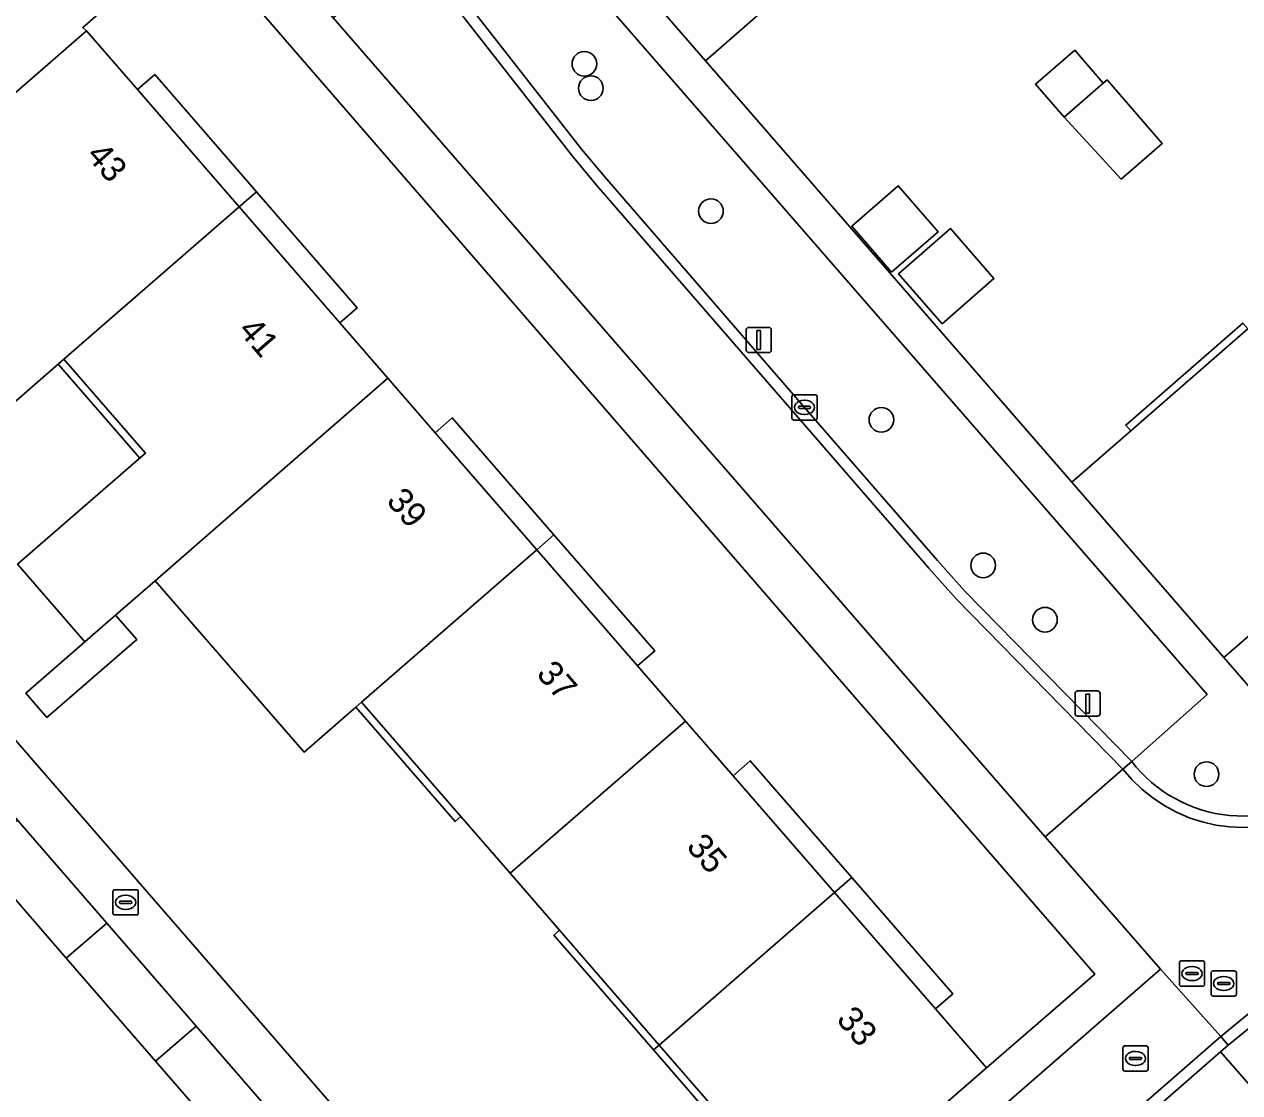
# Model space of a CAD drawing. Extents: x 155887 to 156869, y 383880 to 384678.
# Drawn here: x 156357.73 to 156405.9, y 384294.18 to 384336.5 of the extents above; entities that cross this region are included whole.
import ezdxf

# ---------------------------------------------------------------- set-up
doc = ezdxf.new("R2010")
doc.units = 0
for name, color, linetype in [('IMGEO_Boom', 7, 'Continuous'), ('IMGEO_Erf', 7, 'Continuous'), ('IMGEO_Kolk', 7, 'Continuous'), ('IMGEO_Lichtmast', 7, 'Continuous'), ('IMGEO_Muur', 7, 'Continuous'), ('IMGEO_Pand', 7, 'Continuous'), ('IMGEO_Pand_nummerreeks', 7, 'Continuous'), ('IMGEO_Pand_overbouw', 7, 'Continuous'), ('IMGEO_Parkeervlak_open', 7, 'Continuous'), ('IMGEO_Rijbaan_lokaal_gesloten', 7, 'Continuous'), ('IMGEO_Rijbaan_lokaal_open', 7, 'Continuous'), ('IMGEO_Rioolput', 7, 'Continuous'), ('IMGEO_Voetpad_open', 7, 'Continuous')]:
    doc.layers.add(name, color=color, linetype=linetype)

msp = doc.modelspace()

# ---------------------------------------------------------------- linework, layer by layer
at = {"layer": 'IMGEO_Boom'}
for centre in [(156379.927, 384334.933), (156380.184, 384333.969), (156384.941, 384329.099), (156391.698, 384320.834), (156395.73, 384315.067), (156398.178, 384312.915), (156404.582, 384306.796)]:
    msp.add_circle(centre, 0.489, dxfattribs=at)
at = {"layer": 'IMGEO_Erf'}
for points in [[(156408.356, 384349.417), (156405.5, 384352.705), (156405.303, 384352.932), (156400.719, 384348.949), (156398.513, 384347.033), (156396.274, 384345.087), (156391.722, 384341.133), (156387.108, 384337.125), (156384.724, 384335.054), (156399.239, 384318.363), (156401.578, 384320.396), (156406.224, 384324.434)], [(156386.832, 384291.534), (156382.893, 384296.069), (156378.943, 384300.617), (156376.983, 384302.874), (156375.034, 384305.118), (156371.097, 384309.652), (156370.87, 384309.455), (156368.821, 384307.673), (156362.919, 384314.462), (156361.35, 384313.098), (156362.185, 384312.138), (156358.623, 384309.041), (156357.789, 384310.001), (156360.135, 384312.041), (156357.463, 384315.117), (156362.53, 384319.517), (156359.301, 384323.235), (156356.568, 384320.862), (156353.769, 384324.084), (156356.502, 384326.458), (156355.264, 384327.883), (156353.248, 384330.205), (156344.67, 384322.764), (156372.42, 384290.834)], [(156366.244, 384291.617), (156362.935, 384295.428), (156359.393, 384299.509), (156355.86, 384303.579), (156352.318, 384307.659), (156348.788, 384311.726), (156345.247, 384315.805), (156341.499, 384320.123), (156332.498, 384312.327), (156336.259, 384308.003), (156339.804, 384303.928), (156343.342, 384299.859), (156346.887, 384295.784), (156344.163, 384293.417)]]:
    msp.add_lwpolyline(points, dxfattribs=at)
for points in [[(156450.097, 384342.754), (156446.34, 384347.112), (156443.993, 384345.072), (156439.415, 384341.093), (156434.766, 384337.052), (156432.625, 384335.192), (156430.407, 384333.264), (156425.834, 384329.289), (156421.172, 384325.237), (156419.046, 384323.389), (156416.82, 384321.455), (156412.256, 384317.488), (156407.602, 384313.442), (156405.274, 384311.419), (156409.037, 384307.075)], [(156364.376, 384340.144), (156360.044, 384336.371), (156360.194, 384336.237), (156362.213, 384333.912), (156366.243, 384329.271), (156370.236, 384324.674), (156372.141, 384322.48), (156374.015, 384320.322), (156378.039, 384315.688), (156382.032, 384311.091), (156383.933, 384308.902), (156385.822, 384306.727), (156389.835, 384302.105), (156393.835, 384297.5), (156395.866, 384295.161), (156400.159, 384298.882)], [(156400.492, 384334.169), (156400.64, 384334.298), (156402.826, 384331.783), (156401.198, 384330.369), (156398.943, 384332.823), (156397.81, 384334.127), (156399.358, 384335.473)], [(156392.104, 384326.68), (156390.524, 384328.498), (156392.363, 384330.097), (156393.944, 384328.279)], [(156394.1, 384324.64), (156392.379, 384326.62), (156394.438, 384328.409), (156396.159, 384326.429)]]:
    msp.add_lwpolyline(points, close=True, dxfattribs=at)
at = {"layer": 'IMGEO_Kolk'}
for p, q in [((156388.149, 384320.9), (156388.149, 384321.752)), ((156388.224, 384321.826), (156389.076, 384321.826)), ((156388.637, 384321.606), (156388.662, 384321.606)), ((156389.15, 384321.752), (156389.15, 384320.9)), ((156388.408, 384321.32), (156388.408, 384321.332)), ((156388.846, 384321.283), (156388.448, 384321.283)), ((156388.451, 384321.369), (156388.849, 384321.369)), ((156388.66, 384321.046), (156388.635, 384321.046)), ((156388.892, 384321.332), (156388.892, 384321.32)), ((156389.076, 384320.826), (156388.224, 384320.826)), ((156361.32, 384302.221), (156362.172, 384302.221)), ((156361.245, 384301.295), (156361.245, 384302.147)), ((156361.504, 384301.715), (156361.504, 384301.727)), ((156361.547, 384301.764), (156361.945, 384301.764)), ((156361.733, 384302.001), (156361.758, 384302.001)), ((156361.988, 384301.727), (156361.988, 384301.715)), ((156362.246, 384302.147), (156362.246, 384301.295)), ((156362.172, 384301.221), (156361.32, 384301.221)), ((156361.942, 384301.678), (156361.544, 384301.678)), ((156361.756, 384301.441), (156361.731, 384301.441))]:
    msp.add_line(p, q, dxfattribs=at)
for points in [[(156388.149, 384320.9), (156388.149, 384321.752)], [(156388.224, 384321.826), (156389.076, 384321.826)], [(156389.15, 384321.752), (156389.15, 384320.9)], [(156389.076, 384320.826), (156388.224, 384320.826)], [(156361.32, 384302.221), (156362.172, 384302.221)], [(156361.245, 384301.295), (156361.245, 384302.147)], [(156362.246, 384302.147), (156362.246, 384301.295)], [(156362.172, 384301.221), (156361.32, 384301.221)]]:
    msp.add_lwpolyline(points, dxfattribs=at)
for centre, radius, start, end in [((156388.226, 384321.75), 0.0765, 91.552, 178.448), ((156388.226, 384321.75), 0.0765, 91.552, 178.448), ((156389.074, 384321.75), 0.0765, 1.552, 88.448), ((156389.074, 384321.75), 0.0765, 1.552, 88.448), ((156388.448, 384321.329), 0.0403, 85.8775, 175.7526), ((156388.445, 384321.319), 0.0366, 178.938, 274.7102), ((156388.849, 384321.326), 0.043, 264.8664, 352.4533), ((156388.853, 384321.331), 0.0386, 1.7309, 96.639), ((156388.226, 384320.902), 0.0765, 181.552, 268.448), ((156388.226, 384320.902), 0.0765, 181.552, 268.448), ((156389.074, 384320.902), 0.0765, 271.552, 358.448), ((156389.074, 384320.902), 0.0765, 271.552, 358.448), ((156361.322, 384302.145), 0.0765, 91.552, 178.448), ((156361.322, 384302.145), 0.0765, 91.552, 178.448), ((156362.17, 384302.145), 0.0765, 1.552, 88.448), ((156362.17, 384302.145), 0.0765, 1.552, 88.448), ((156361.544, 384301.724), 0.0403, 85.8775, 175.7526), ((156361.541, 384301.714), 0.0366, 178.938, 274.7102), ((156361.945, 384301.721), 0.043, 264.8664, 352.4533), ((156361.949, 384301.726), 0.0386, 1.7309, 96.639), ((156361.322, 384301.297), 0.0765, 181.552, 268.448), ((156361.322, 384301.297), 0.0765, 181.552, 268.448), ((156362.17, 384301.297), 0.0765, 271.552, 358.448), ((156362.17, 384301.297), 0.0765, 271.552, 358.448)]:
    msp.add_arc(centre, radius, start, end, dxfattribs=at)
for centre, major_axis, ratio, start_param, end_param in [((156388.636, 384321.326), (-0.387, 0.002), 0.722429, 4.712389, 7.853982), ((156388.661, 384321.326), (-0.39, 0.002), 0.717154, 1.570796, 4.712389), ((156361.732, 384301.721), (-0.387, 0.002), 0.722429, 4.712389, 7.853982), ((156361.757, 384301.721), (-0.39, 0.002), 0.717154, 1.570796, 4.712389)]:
    msp.add_ellipse(centre, major_axis=major_axis, ratio=ratio, start_param=start_param, end_param=end_param, dxfattribs=at)
at = {"layer": 'IMGEO_Lichtmast'}
for p, q in [((156386.342, 384323.594), (156386.342, 384324.394)), ((156386.342, 384324.394), (156386.342, 384323.594)), ((156386.442, 384324.494), (156387.232, 384324.494)), ((156387.232, 384324.494), (156386.442, 384324.494)), ((156387.332, 384324.394), (156387.332, 384323.594)), ((156387.332, 384323.594), (156387.332, 384324.394)), ((156387.232, 384323.494), (156386.442, 384323.494)), ((156386.442, 384323.494), (156387.232, 384323.494)), ((156399.375, 384309.194), (156399.375, 384309.994)), ((156399.375, 384309.994), (156399.375, 384309.194)), ((156399.475, 384310.094), (156400.265, 384310.094)), ((156400.265, 384310.094), (156399.475, 384310.094)), ((156400.365, 384309.994), (156400.365, 384309.194)), ((156400.365, 384309.194), (156400.365, 384309.994)), ((156400.265, 384309.094), (156399.475, 384309.094)), ((156399.475, 384309.094), (156400.265, 384309.094))]:
    msp.add_line(p, q, dxfattribs=at)
for points in [[(156386.762, 384324.369), (156386.912, 384324.369), (156386.912, 384323.619), (156386.762, 384323.619), (156386.762, 384324.369)], [(156399.795, 384309.969), (156399.945, 384309.969), (156399.945, 384309.219), (156399.795, 384309.219), (156399.795, 384309.969)]]:
    msp.add_lwpolyline(points, dxfattribs=at)
for centre, start, end in [((156386.442, 384324.394), 90, 180), ((156386.442, 384324.394), 90, 180), ((156387.232, 384324.394), 0, 90), ((156387.232, 384324.394), 360, 90), ((156386.442, 384323.594), 180, 270), ((156386.442, 384323.594), 180, 270), ((156387.232, 384323.594), 270, 0), ((156387.232, 384323.594), 270, 0), ((156399.475, 384309.994), 90, 180), ((156399.475, 384309.994), 90, 180), ((156400.265, 384309.994), 0, 90), ((156400.265, 384309.994), 360, 90), ((156399.475, 384309.194), 180, 270), ((156399.475, 384309.194), 180, 270), ((156400.265, 384309.194), 270, 0), ((156400.265, 384309.194), 270, 0)]:
    msp.add_arc(centre, 0.1, start, end, dxfattribs=at)
at = {"layer": 'IMGEO_Muur'}
msp.add_lwpolyline([(156384.724, 384335.054), (156399.239, 384318.363)], dxfattribs=at)
at = {"layer": 'IMGEO_Pand'}
for points in [[(156385.694, 384348.075), (156381.032, 384344.026), (156378.699, 384341.999), (156384.724, 384335.054), (156387.108, 384337.125), (156391.722, 384341.133)], [(156362.213, 384333.912), (156360.194, 384336.237), (156353.248, 384330.205), (156355.264, 384327.883), (156356.502, 384326.458), (156353.769, 384324.084), (156356.568, 384320.862), (156359.301, 384323.235), (156366.243, 384329.271)], [(156400.492, 384334.169), (156399.358, 384335.473), (156397.81, 384334.127), (156398.943, 384332.823)], [(156400.492, 384334.169), (156398.943, 384332.823), (156401.198, 384330.369), (156402.826, 384331.783), (156400.64, 384334.298)], [(156392.104, 384326.68), (156393.944, 384328.279), (156392.363, 384330.097), (156390.524, 384328.498)], [(156372.141, 384322.48), (156370.236, 384324.674), (156366.243, 384329.271), (156359.301, 384323.235), (156362.53, 384319.517), (156357.463, 384315.117), (156360.135, 384312.041), (156361.35, 384313.098), (156362.919, 384314.462), (156365.199, 384316.444)], [(156394.1, 384324.64), (156396.159, 384326.429), (156394.438, 384328.409), (156392.379, 384326.62)], [(156412.256, 384317.488), (156406.224, 384324.434), (156401.578, 384320.396), (156399.239, 384318.363), (156405.274, 384311.419), (156407.602, 384313.442)], [(156378.039, 384315.688), (156374.015, 384320.322), (156372.141, 384322.48), (156365.199, 384316.444), (156362.919, 384314.462), (156368.821, 384307.673), (156370.87, 384309.455), (156371.097, 384309.652)], [(156378.039, 384315.688), (156371.097, 384309.652), (156375.034, 384305.118), (156376.983, 384302.874), (156383.933, 384308.902), (156382.032, 384311.091)], [(156361.35, 384313.098), (156360.135, 384312.041), (156357.789, 384310.001), (156358.623, 384309.041), (156362.185, 384312.138)], [(156382.893, 384296.069), (156389.835, 384302.105), (156385.822, 384306.727), (156383.933, 384308.902), (156376.983, 384302.874), (156378.943, 384300.617)], [(156357.463, 384304.972), (156355.86, 384303.579), (156359.393, 384299.509), (156360.996, 384300.902)], [(156382.893, 384296.069), (156386.832, 384291.534), (156388.92, 384289.129), (156395.866, 384295.161), (156393.835, 384297.5), (156389.835, 384302.105)], [(156362.935, 384295.428), (156364.538, 384296.821), (156360.996, 384300.902), (156359.393, 384299.509)], [(156362.935, 384295.428), (156366.244, 384291.617), (156367.828, 384293.032), (156364.538, 384296.821)]]:
    msp.add_lwpolyline(points, close=True, dxfattribs=at)
at = {"layer": 'IMGEO_Pand_overbouw'}
for points in [[(156362.213, 384333.912), (156366.243, 384329.271), (156366.927, 384329.865), (156362.901, 384334.509)], [(156370.236, 384324.674), (156370.916, 384325.264), (156366.927, 384329.865), (156366.243, 384329.271)], [(156401.578, 384320.396), (156406.224, 384324.434), (156406.027, 384324.66), (156401.381, 384320.622)], [(156359.301, 384323.235), (156359.074, 384323.038), (156362.303, 384319.32), (156362.53, 384319.517)], [(156378.039, 384315.688), (156378.718, 384316.278), (156374.691, 384320.909), (156374.015, 384320.322)], [(156378.039, 384315.688), (156382.032, 384311.091), (156382.718, 384311.677), (156378.718, 384316.278)], [(156375.034, 384305.118), (156371.097, 384309.652), (156370.87, 384309.455), (156374.807, 384304.921)], [(156385.822, 384306.727), (156389.835, 384302.105), (156390.52, 384302.701), (156386.498, 384307.328)], [(156393.835, 384297.5), (156394.528, 384298.091), (156390.52, 384302.701), (156389.835, 384302.105)], [(156382.893, 384296.069), (156378.943, 384300.617), (156378.717, 384300.42), (156382.667, 384295.872)], [(156386.832, 384291.534), (156382.893, 384296.069), (156382.667, 384295.872), (156386.606, 384291.337)]]:
    msp.add_lwpolyline(points, close=True, dxfattribs=at)
at = {"layer": 'IMGEO_Parkeervlak_open'}
for points in [[(156376.397, 384342.361), (156373.403, 384339.749), (156379.811, 384331.557), (156380.717, 384330.474), (156388.651, 384321.327), (156393.927, 384315.256), (156394.991, 384314.066), (156401.616, 384307.298), (156404.605, 384309.948)], [(156441.648, 384321.401), (156438.632, 384324.873), (156437.211, 384323.647), (156406.642, 384297.047), (156405.446, 384296.062), (156405.14, 384295.795), (156408.176, 384292.336)]]:
    msp.add_lwpolyline(points, close=True, dxfattribs=at)
at = {"layer": 'IMGEO_Rijbaan_lokaal_gesloten'}
msp.add_lwpolyline([(156401.268, 384306.995), (156394.664, 384313.742), (156393.58, 384314.954), (156388.304, 384321.025), (156380.411, 384330.126), (156379.449, 384331.274), (156373.056, 384339.447), (156369.968, 384336.761), (156398.191, 384304.319)], close=True, dxfattribs=at)
msp.add_lwpolyline([(156410.055, 384306.215), (156409.629, 384305.87), (156409.173, 384305.564), (156408.691, 384305.301), (156408.188, 384305.083), (156407.667, 384304.911), (156407.133, 384304.787), (156406.589, 384304.711), (156406.041, 384304.685), (156405.493, 384304.709), (156404.949, 384304.782), (156404.414, 384304.904), (156403.893, 384305.074), (156403.389, 384305.291), (156402.906, 384305.552), (156402.449, 384305.855), (156402.022, 384306.199), (156401.627, 384306.58), (156401.268, 384306.995), (156398.191, 384304.319), (156402.759, 384299.068), (156405.149, 384296.413), (156406.345, 384297.398), (156436.91, 384323.995)], dxfattribs=at)
at = {"layer": 'IMGEO_Rijbaan_lokaal_open'}
for points in [[(156360.194, 384336.237), (156360.044, 384336.371), (156364.376, 384340.144), (156365.876, 384341.465), (156363.72, 384343.895), (156363.415, 384344.239), (156344.972, 384328.151), (156343.939, 384327.348), (156342.108, 384325.712), (156342.41, 384325.365), (156344.67, 384322.764), (156353.248, 384330.205)], [(156394.991, 384314.066), (156393.927, 384315.256), (156388.651, 384321.327), (156380.717, 384330.474), (156379.811, 384331.557), (156373.403, 384339.749), (156373.056, 384339.447), (156379.449, 384331.274), (156380.411, 384330.126), (156388.304, 384321.025), (156393.58, 384314.954), (156394.664, 384313.742), (156401.268, 384306.995), (156401.616, 384307.298)], [(156405.149, 384296.413), (156402.759, 384299.068), (156383.39, 384282.224), (156385.245, 384280.084), (156385.655, 384280.433), (156386.144, 384279.859), (156399.192, 384291.22)], [(156405.14, 384295.795), (156405.446, 384296.062), (156405.149, 384296.413), (156399.192, 384291.22), (156386.144, 384279.859), (156386.443, 384279.509), (156400.994, 384292.18)], [(156409.564, 384291.419), (156409.233, 384291.131), (156408.176, 384292.336), (156405.14, 384295.795), (156400.994, 384292.18), (156404.001, 384288.734), (156405.041, 384287.543), (156404.697, 384287.244), (156428.436, 384259.936), (156428.797, 384260.259), (156430.054, 384261.381), (156431.589, 384262.733), (156432.92, 384263.843), (156433.259, 384264.139)]]:
    msp.add_lwpolyline(points, close=True, dxfattribs=at)
for points in [[(156401.616, 384307.298), (156401.268, 384306.995), (156401.627, 384306.58), (156402.022, 384306.199), (156402.449, 384305.855), (156402.906, 384305.552), (156403.389, 384305.291), (156403.893, 384305.074), (156404.414, 384304.904), (156404.949, 384304.782), (156405.493, 384304.709), (156406.041, 384304.685), (156406.589, 384304.711), (156407.133, 384304.787), (156407.667, 384304.911), (156408.188, 384305.083), (156408.691, 384305.301), (156409.173, 384305.564), (156409.629, 384305.87), (156410.055, 384306.215), (156409.703, 384306.528)], [(156406.345, 384297.398), (156405.149, 384296.413), (156405.446, 384296.062), (156406.642, 384297.047)]]:
    msp.add_lwpolyline(points, dxfattribs=at)
msp.add_arc((156406.021, 384310.706), 5.569, 217.7324, 311.3897, dxfattribs=at)
at = {"layer": 'IMGEO_Rioolput'}
for p, q in [((156403.507, 384298.473), (156403.507, 384299.325)), ((156403.582, 384299.399), (156404.434, 384299.399)), ((156404.508, 384299.325), (156404.508, 384298.473)), ((156403.766, 384298.893), (156403.766, 384298.905)), ((156404.204, 384298.856), (156403.806, 384298.856)), ((156403.809, 384298.942), (156404.207, 384298.942)), ((156403.995, 384299.179), (156404.02, 384299.179)), ((156404.25, 384298.905), (156404.25, 384298.893)), ((156404.765, 384298.08), (156404.765, 384298.932)), ((156404.84, 384299.006), (156405.692, 384299.006)), ((156405.766, 384298.932), (156405.766, 384298.08)), ((156404.434, 384298.399), (156403.582, 384298.399)), ((156404.018, 384298.619), (156403.993, 384298.619)), ((156405.024, 384298.5), (156405.024, 384298.512)), ((156405.462, 384298.463), (156405.064, 384298.463)), ((156405.067, 384298.549), (156405.465, 384298.549)), ((156405.253, 384298.786), (156405.278, 384298.786)), ((156405.508, 384298.512), (156405.508, 384298.5)), ((156405.692, 384298.006), (156404.84, 384298.006)), ((156405.276, 384298.226), (156405.251, 384298.226)), ((156401.267, 384295.11), (156401.267, 384295.962)), ((156401.342, 384296.036), (156402.194, 384296.036)), ((156402.268, 384295.962), (156402.268, 384295.11)), ((156401.526, 384295.53), (156401.526, 384295.542)), ((156401.964, 384295.493), (156401.566, 384295.493)), ((156401.569, 384295.579), (156401.967, 384295.579)), ((156401.755, 384295.816), (156401.78, 384295.816)), ((156402.01, 384295.542), (156402.01, 384295.53)), ((156402.194, 384295.036), (156401.342, 384295.036)), ((156401.778, 384295.256), (156401.753, 384295.256))]:
    msp.add_line(p, q, dxfattribs=at)
for points in [[(156403.507, 384298.473), (156403.507, 384299.325)], [(156403.582, 384299.399), (156404.434, 384299.399)], [(156404.508, 384299.325), (156404.508, 384298.473)], [(156404.765, 384298.08), (156404.765, 384298.932)], [(156404.84, 384299.006), (156405.692, 384299.006)], [(156405.766, 384298.932), (156405.766, 384298.08)], [(156404.434, 384298.399), (156403.582, 384298.399)], [(156405.692, 384298.006), (156404.84, 384298.006)], [(156401.267, 384295.11), (156401.267, 384295.962)], [(156401.342, 384296.036), (156402.194, 384296.036)], [(156402.268, 384295.962), (156402.268, 384295.11)], [(156402.194, 384295.036), (156401.342, 384295.036)]]:
    msp.add_lwpolyline(points, dxfattribs=at)
for centre, radius, start, end in [((156403.584, 384299.323), 0.0765, 91.552, 178.448), ((156403.584, 384299.323), 0.0765, 91.552, 178.448), ((156404.432, 384299.323), 0.0765, 1.552, 88.448), ((156404.432, 384299.323), 0.0765, 1.552, 88.448), ((156403.806, 384298.902), 0.0403, 85.8775, 175.7526), ((156403.803, 384298.892), 0.0366, 178.938, 274.7102), ((156404.207, 384298.899), 0.043, 264.8664, 352.4533), ((156404.211, 384298.904), 0.0386, 1.7309, 96.639), ((156404.842, 384298.93), 0.0765, 91.552, 178.448), ((156404.842, 384298.93), 0.0765, 91.552, 178.448), ((156405.69, 384298.93), 0.0765, 1.552, 88.448), ((156405.69, 384298.93), 0.0765, 1.552, 88.448), ((156403.584, 384298.475), 0.0765, 181.552, 268.448), ((156403.584, 384298.475), 0.0765, 181.552, 268.448), ((156404.432, 384298.475), 0.0765, 271.552, 358.448), ((156404.432, 384298.475), 0.0765, 271.552, 358.448), ((156405.064, 384298.509), 0.0403, 85.8775, 175.7526), ((156405.061, 384298.499), 0.0366, 178.938, 274.7102), ((156405.465, 384298.506), 0.043, 264.8664, 352.4533), ((156405.469, 384298.511), 0.0386, 1.7309, 96.639), ((156404.842, 384298.082), 0.0765, 181.552, 268.448), ((156404.842, 384298.082), 0.0765, 181.552, 268.448), ((156405.69, 384298.082), 0.0765, 271.552, 358.448), ((156405.69, 384298.082), 0.0765, 271.552, 358.448), ((156401.344, 384295.96), 0.0765, 91.552, 178.448), ((156401.344, 384295.96), 0.0765, 91.552, 178.448), ((156402.192, 384295.96), 0.0765, 1.552, 88.448), ((156402.192, 384295.96), 0.0765, 1.552, 88.448), ((156401.566, 384295.539), 0.0403, 85.8775, 175.7526), ((156401.563, 384295.529), 0.0366, 178.938, 274.7102), ((156401.967, 384295.536), 0.043, 264.8664, 352.4533), ((156401.971, 384295.541), 0.0386, 1.7309, 96.639), ((156401.344, 384295.112), 0.0765, 181.552, 268.448), ((156401.344, 384295.112), 0.0765, 181.552, 268.448), ((156402.192, 384295.112), 0.0765, 271.552, 358.448), ((156402.192, 384295.112), 0.0765, 271.552, 358.448)]:
    msp.add_arc(centre, radius, start, end, dxfattribs=at)
for centre, major_axis, ratio, start_param, end_param in [((156403.994, 384298.899), (-0.387, 0.002), 0.722429, 4.712389, 7.853982), ((156404.019, 384298.899), (-0.39, 0.002), 0.717154, 1.570796, 4.712389), ((156405.252, 384298.506), (-0.387, 0.002), 0.722429, 4.712389, 7.853982), ((156405.277, 384298.506), (-0.39, 0.002), 0.717154, 1.570796, 4.712389), ((156401.754, 384295.536), (-0.387, 0.002), 0.722429, 4.712389, 7.853982), ((156401.779, 384295.536), (-0.39, 0.002), 0.717154, 1.570796, 4.712389)]:
    msp.add_ellipse(centre, major_axis=major_axis, ratio=ratio, start_param=start_param, end_param=end_param, dxfattribs=at)
at = {"layer": 'IMGEO_Voetpad_open'}
for points in [[(156405.274, 384311.419), (156399.239, 384318.363), (156384.724, 384335.054), (156378.699, 384341.999), (156374.96, 384346.313), (156374.339, 384347.004)], [(156373.403, 384339.749), (156376.397, 384342.361), (156404.605, 384309.948), (156401.616, 384307.298)], [(156383.39, 384282.224), (156402.759, 384299.068), (156398.191, 384304.319), (156369.968, 384336.761), (156365.876, 384341.465), (156364.376, 384340.144), (156400.159, 384298.882), (156395.866, 384295.161), (156388.92, 384289.129)], [(156409.703, 384306.528), (156409.037, 384307.075), (156405.274, 384311.419)]]:
    msp.add_lwpolyline(points, dxfattribs=at)
msp.add_lwpolyline([(156344.67, 384322.764), (156343.104, 384321.514), (156346.851, 384317.198), (156350.392, 384313.118), (156353.921, 384309.052), (156357.463, 384304.972), (156360.996, 384300.902), (156364.538, 384296.821), (156367.828, 384293.032), (156371.733, 384288.533), (156375.262, 384284.467), (156378.876, 384280.304), (156380.323, 384281.751), (156374.319, 384288.646), (156372.42, 384290.834)], close=True, dxfattribs=at)
msp.add_arc((156406.021, 384310.706), 5.569, 217.7324, 311.3897, dxfattribs=at)

# ---------------------------------------------------------------- texts
at = {"layer": 'IMGEO_Pand_nummerreeks'}
for s, rotation, p in [('43', 310.972, (156360.149, 384331.286)), ('41', 310.972, (156366.168, 384324.355)), ('39', 310.9723, (156372.04, 384317.595)), ('37', 310.9723, (156377.985, 384310.749)), ('35', 310.9723, (156383.93, 384303.903)), ('33', 310.9723, (156389.876, 384297.057))]:
    msp.add_text(s, height=1, rotation=rotation, dxfattribs=at).set_placement(p)

doc.saveas('drawing.dxf')
